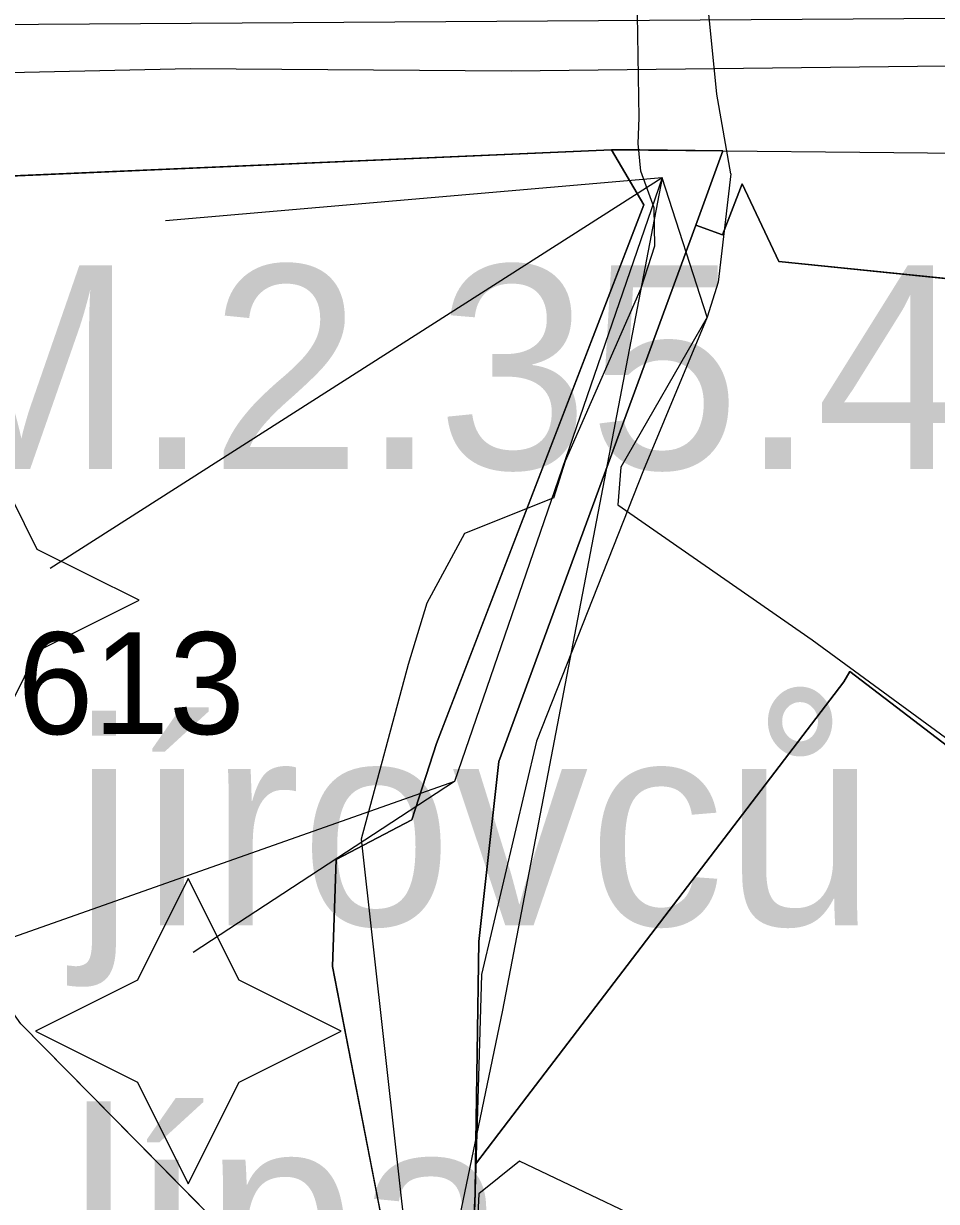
# Model space of a CAD drawing. Extents: x -690419 to -685080, y -987825 to -981190.
# Drawn here: x -687386.1 to -687341.3, y -985254.8 to -985197 of the extents above; entities that cross this region are included whole.
import ezdxf

# ---------------------------------------------------------------- set-up
doc = ezdxf.new("R2010")
doc.units = 0
for name, color, linetype in [('Architektonicky cenná stavba', 7, 'Continuous'), ('Docházková izochrona BUS (S)', 7, 'Continuous'), ('Elektro VN 35 podzemni (S)', 7, 'Continuous'), ('Kanalizace stoka bez rozlišení (S)', 7, 'Continuous'), ('Památková zóna městská (S)', 7, 'Continuous'), ('Plochy dopravy silniční DS (S)', 7, 'Continuous'), ('Plochy smíšené obytné městské SM (S)', 7, 'Continuous'), ('Plochy veřejná prostranství všeobecná PU (S)', 7, 'Continuous'), ('Plochy zeleň sídelní ostatní ZS (S)', 7, 'Continuous'), ('Regulacni bloky_ID', 7, 'Continuous'), ('Regulační bloky STABILIZOVANÉ (S)', 7, 'Continuous'), ('Regulační kódy STABILIZOVANÉ (S)', 7, 'Continuous'), ('Silnice II třídy (S) - osa', 7, 'Continuous'), ('Spoje - komunikační vedení bez rozlišení provozovanál (S)', 7, 'Continuous'), ('Trasy cykloturistické (S)', 7, 'Continuous'), ('VKP registrovaný popis (S)', 7, 'Continuous')]:
    doc.layers.add(name, color=color, linetype=linetype)

msp = doc.modelspace()

# ---------------------------------------------------------------- linework, layer by layer
at = {"layer": 'Architektonicky cenná stavba'}
for points in [[(-687387.937, -985217.83), (-687390.437, -985222.83), (-687395.437, -985225.33), (-687390.437, -985227.83), (-687387.937, -985232.83), (-687385.437, -985227.83), (-687380.437, -985225.33), (-687385.437, -985222.83)], [(-687378.024, -985238.985), (-687380.524, -985243.985), (-687385.524, -985246.485), (-687380.524, -985248.985), (-687378.024, -985253.985), (-687375.524, -985248.985), (-687370.524, -985246.485), (-687375.524, -985243.985)]]:
    msp.add_lwpolyline(points, close=True, dxfattribs=at)
at = {"layer": 'Docházková izochrona BUS (S)'}
msp.add_arc((-687330.82, -985198.99), 400, 36.90641, 302.12987, dxfattribs=at)
at = {"layer": 'Elektro VN 35 podzemni (S)'}
for points in [[(-687360.078, -985220.294), (-687359.5, -985218.48), (-687355.78, -985210.01), (-687355.12, -985207.93), (-687355.15, -985206.07), (-687355.8, -985204.27), (-687355.94, -985202.9), (-687355.89, -985201.64), (-687356.05, -985191.48), (-687356.13, -985190.29), (-687355.106, -985189.209), (-687351.519, -985188.891), (-687348.593, -985189.071)], [(-687360.078, -985220.294), (-687364.46, -985222.053), (-687366.315, -985225.467), (-687367.229, -985228.478), (-687369.531, -985237.065), (-687366.117, -985267.742), (-687362.904, -985282.172), (-687353.748, -985294.76), (-687348.535, -985301.701), (-687344.547, -985305.916), (-687337.683, -985312.375), (-687326.675, -985323.107), (-687316.348, -985333.752), (-687311.742, -985338.386), (-687307.041, -985342.851), (-687304.946, -985344.727), (-687298.722, -985350.396), (-687283.324, -985363.941), (-687272.752, -985373.34), (-687267.171, -985378.96), (-687261.265, -985385.854), (-687249.547, -985397.926)]]:
    msp.add_lwpolyline(points, dxfattribs=at)
at = {"layer": 'Kanalizace stoka bez rozlišení (S)'}
msp.add_lwpolyline([(-686944.09, -985188.32), (-686963.48, -985187), (-686989.79, -985188.55), (-687014.78, -985186.68), (-687048.13, -985188.55), (-687075.27, -985189.69), (-687105.6, -985190.99), (-687138.19, -985192.06), (-687172.3, -985193.59), (-687210.16, -985194.87), (-687235.17, -985195.82), (-687261.19, -985196.76), (-687294.86, -985198.13), (-687330.82, -985198.99), (-687362.17, -985199.36), (-687377.93, -985199.24), (-687403.83, -985199.81), (-687424.38, -985200.9), (-687437.78, -985178.92), (-687443.46, -985157.92), (-687450.1, -985144.21), (-687465.48, -985151.35)], dxfattribs=at)
at = {"layer": 'Památková zóna městská (S)'}
msp.add_lwpolyline([(-687325.402, -985271.926), (-687348.513, -985259.957), (-687352.97, -985257.064), (-687361.762, -985252.862), (-687363.752, -985254.466), (-687364.946, -985278.543), (-687388.164, -985262.078), (-687395.751, -985259.575), (-687397.724, -985261.395), (-687400.173, -985266.376), (-687424.357, -985300.168), (-687430.275, -985308.438), (-687424.205, -985313.598), (-687401.138, -985331.126), (-687399.166, -985329.456), (-687387.481, -985339.092), (-687375.796, -985348.652), (-687377.693, -985358.592), (-687378.224, -985367.925), (-687378.149, -985372.781), (-687369.726, -985388.563), (-687364.042, -985393.584), (-687359.512, -985397.931)], dxfattribs=at)
at = {"layer": 'Plochy dopravy silniční DS (S)'}
for p, q in [((-687357.24, -985203.21), (-687380.242, -985204.214)), ((-687355.85, -985203.22), (-687357.24, -985203.21)), ((-687351.77, -985203.26), (-687355.85, -985203.22)), ((-687353.11, -985206.91), (-687351.77, -985203.26)), ((-687380.242, -985204.214), (-687390.91, -985204.68)), ((-687350.82, -985204.88), (-687351.8, -985207.39)), ((-687349.02, -985208.69), (-687350.82, -985204.88)), ((-687351.8, -985207.39), (-687353.11, -985206.91)), ((-687337.84, -985209.84), (-687349.02, -985208.69))]:
    msp.add_line(p, q, dxfattribs=at)
at = {"layer": 'Plochy smíšené obytné městské SM (S)'}
msp.add_lwpolyline([(-687355.65, -985205.91), (-687365.84, -985232.36), (-687367.05, -985236.11), (-687370.76, -985238.05), (-687370.94, -985243.31), (-687367.53, -985260.82), (-687374.78, -985263.09), (-687375.74, -985256.78), (-687386.24, -985246.13), (-687388.59, -985242.83), (-687407.02, -985215.22), (-687402.59, -985207.16), (-687398.26, -985205.91), (-687390.91, -985204.68), (-687357.24, -985203.21)], close=True, dxfattribs=at)
msp.add_lwpolyline([(-687340.08, -985311.37), (-687342.25, -985309.28), (-687346.75, -985304.77), (-687350.53, -985299.9), (-687354.58, -985293.95), (-687358.18, -985288.58), (-687363.65, -985280.42), (-687365.15, -985277.98), (-687363.94, -985254.48), (-687363.92, -985253.01), (-687362.77, -985251.51), (-687345.83, -985229.34), (-687345.55, -985228.83), (-687331.09, -985239.88)], dxfattribs=at)
at = {"layer": 'Plochy veřejná prostranství všeobecná PU (S)'}
for p, q in [((-687355.65, -985205.91), (-687357.24, -985203.21)), ((-687357.24, -985203.21), (-687355.85, -985203.22)), ((-687355.85, -985203.22), (-687351.77, -985203.26)), ((-687351.77, -985203.26), (-687353.11, -985206.91)), ((-687364.352, -985228.497), (-687355.65, -985205.91)), ((-687353.11, -985206.91), (-687362.77, -985233.24)), ((-687365.84, -985232.36), (-687364.352, -985228.497)), ((-687367.05, -985236.11), (-687365.84, -985232.36)), ((-687362.77, -985233.24), (-687363.75, -985242.09)), ((-687370.76, -985238.05), (-687367.05, -985236.11)), ((-687370.94, -985243.31), (-687370.76, -985238.05)), ((-687363.75, -985242.09), (-687363.92, -985253.01)), ((-687367.53, -985260.82), (-687370.94, -985243.31)), ((-687386.24, -985246.13), (-687375.74, -985256.78)), ((-687363.92, -985253.01), (-687363.94, -985254.48)), ((-687363.94, -985254.48), (-687365.15, -985277.98))]:
    msp.add_line(p, q, dxfattribs=at)
at = {"layer": 'Plochy zeleň sídelní ostatní ZS (S)'}
msp.add_lwpolyline([(-687310.89, -985254.58), (-687331.09, -985239.88), (-687345.55, -985228.83), (-687345.83, -985229.34), (-687362.77, -985251.51), (-687363.92, -985253.01), (-687363.75, -985242.09), (-687362.77, -985233.24), (-687353.11, -985206.91), (-687351.8, -985207.39), (-687350.82, -985204.88), (-687349.02, -985208.69), (-687337.84, -985209.84), (-687333.64, -985210.28), (-687331.77, -985210.36), (-687326.85, -985210.57), (-687318.24, -985210.41), (-687309.76, -985209.52), (-687301.95, -985207.34), (-687296.38, -985205.3), (-687310.22, -985234.77), (-687314.76, -985247.191)], close=True, dxfattribs=at)
at = {"layer": 'Regulační bloky STABILIZOVANÉ (S)'}
for p, q in [((-687357.24, -985203.21), (-687380.242, -985204.214)), ((-687355.65, -985205.91), (-687357.24, -985203.21)), ((-687357.24, -985203.21), (-687355.85, -985203.22)), ((-687355.85, -985203.22), (-687357.24, -985203.21)), ((-687355.85, -985203.22), (-687351.77, -985203.26)), ((-687351.77, -985203.26), (-687355.85, -985203.22)), ((-687351.77, -985203.26), (-687353.11, -985206.91)), ((-687353.11, -985206.91), (-687351.77, -985203.26)), ((-687380.242, -985204.214), (-687390.91, -985204.68)), ((-687350.82, -985204.88), (-687351.8, -985207.39)), ((-687349.02, -985208.69), (-687350.82, -985204.88)), ((-687364.352, -985228.497), (-687355.65, -985205.91)), ((-687353.11, -985206.91), (-687362.77, -985233.24)), ((-687351.8, -985207.39), (-687353.11, -985206.91)), ((-687337.84, -985209.84), (-687349.02, -985208.69)), ((-687365.84, -985232.36), (-687364.352, -985228.497)), ((-687367.05, -985236.11), (-687365.84, -985232.36)), ((-687362.77, -985233.24), (-687363.75, -985242.09)), ((-687370.76, -985238.05), (-687367.05, -985236.11)), ((-687370.94, -985243.31), (-687370.76, -985238.05)), ((-687363.75, -985242.09), (-687363.92, -985253.01)), ((-687367.53, -985260.82), (-687370.94, -985243.31)), ((-687386.24, -985246.13), (-687375.74, -985256.78)), ((-687363.92, -985253.01), (-687363.94, -985254.48)), ((-687363.94, -985254.48), (-687365.15, -985277.98))]:
    msp.add_line(p, q, dxfattribs=at)
for points in [[(-687355.65, -985205.91), (-687365.84, -985232.36), (-687367.05, -985236.11), (-687370.76, -985238.05), (-687370.94, -985243.31), (-687367.53, -985260.82), (-687374.78, -985263.09), (-687375.74, -985256.78), (-687386.24, -985246.13), (-687388.59, -985242.83), (-687407.02, -985215.22), (-687402.59, -985207.16), (-687398.26, -985205.91), (-687390.91, -985204.68), (-687357.24, -985203.21)], [(-687310.89, -985254.58), (-687331.09, -985239.88), (-687345.55, -985228.83), (-687345.83, -985229.34), (-687362.77, -985251.51), (-687363.92, -985253.01), (-687363.75, -985242.09), (-687362.77, -985233.24), (-687353.11, -985206.91), (-687351.8, -985207.39), (-687350.82, -985204.88), (-687349.02, -985208.69), (-687337.84, -985209.84), (-687333.64, -985210.28), (-687331.77, -985210.36), (-687326.85, -985210.57), (-687318.24, -985210.41), (-687309.76, -985209.52), (-687301.95, -985207.34), (-687296.38, -985205.3), (-687310.22, -985234.77), (-687314.76, -985247.191)]]:
    msp.add_lwpolyline(points, close=True, dxfattribs=at)
msp.add_lwpolyline([(-687340.08, -985311.37), (-687342.25, -985309.28), (-687346.75, -985304.77), (-687350.53, -985299.9), (-687354.58, -985293.95), (-687358.18, -985288.58), (-687363.65, -985280.42), (-687365.15, -985277.98), (-687363.94, -985254.48), (-687363.92, -985253.01), (-687362.77, -985251.51), (-687345.83, -985229.34), (-687345.55, -985228.83), (-687331.09, -985239.88)], dxfattribs=at)
at = {"layer": 'Silnice II třídy (S) - osa'}
msp.add_lwpolyline([(-687413.084, -985199), (-687407.788, -985197.845), (-687405.375, -985197.378), (-687402.888, -985197.155), (-687330.379, -985196.69), (-687257.724, -985194.996), (-687137.074, -985189.44), (-686967.107, -985183.248), (-686954.141, -985183.117), (-686945.939, -985183.646), (-686936.932, -985184.917), (-686927.947, -985187.35), (-686919.745, -985191.054), (-686913.942, -985194.681), (-686907.045, -985199.785), (-686901.685, -985205.019), (-686896.462, -985211.163), (-686891.435, -985218.571), (-686888.104, -985225.763), (-686884.026, -985234.975), (-686854.624, -985308.656)], dxfattribs=at)
at = {"layer": 'Spoje - komunikační vedení bez rozlišení provozovanál (S)'}
for points in [[(-687351.38, -985204.4), (-687352.07, -985200.48), (-687352.86, -985192.58), (-687355.04, -985190.12), (-687358.6, -985189.52)], [(-687354.76, -985204.59), (-687384.797, -985223.763)], [(-687354.76, -985204.59), (-687379.141, -985206.693)], [(-687354.76, -985204.59), (-687362.598, -985245.459), (-687371.31, -985287.303)], [(-687354.76, -985204.59), (-687364.959, -985234.231)], [(-687352.55, -985211.43), (-687354.76, -985204.59)], [(-687351.38, -985204.4), (-687352, -985209.71), (-687352.55, -985211.43)], [(-687352.55, -985211.43), (-687355.68, -985218.94), (-687360.92, -985232.25), (-687363.63, -985243.71), (-687364.07, -985258.74), (-687366.78, -985260.78), (-687372.62, -985265.56), (-687379.93, -985270.9), (-687379.98, -985270.84), (-687382.69, -985267.99)], [(-687352.55, -985211.43), (-687356.78, -985218.8), (-687356.93, -985220.65), (-687347.39, -985227.27), (-687330.82, -985239.42), (-687322.17, -985246.02), (-687316.22, -985250.3)], [(-687364.959, -985234.231), (-687388.287, -985242.456), (-687391, -985265.312), (-687410.744, -985273.001)], [(-687364.959, -985234.231), (-687377.788, -985242.615)]]:
    msp.add_lwpolyline(points, dxfattribs=at)
at = {"layer": 'Trasy cykloturistické (S)'}
msp.add_lwpolyline([(-687416.44, -985219.82), (-687410.14, -985210.32), (-687402.59, -985207.16), (-687398.26, -985205.91), (-687390.91, -985204.68), (-687357.24, -985203.21), (-687351.77, -985203.26), (-687345.05, -985203.33), (-687330.1, -985203.48), (-687306.18, -985202.77), (-687287.91, -985202.2), (-687287.03, -985202.04), (-687285.41, -985201.73), (-687281.09, -985200.92), (-687265.74, -985200.13), (-687256.3, -985199.65), (-687212.53, -985197.41)], dxfattribs=at)

# ---------------------------------------------------------------- texts
at = {"layer": 'Regulacni bloky_ID'}
msp.add_text('613', height=5, dxfattribs=at).set_placement((-687386.407, -985231.9))
at = {"layer": 'Regulační kódy STABILIZOVANÉ (S)'}
msp.add_text('SM.2.35.40', height=10, dxfattribs=at).set_placement((-687400.732, -985218.883))
at = {"layer": 'VKP registrovaný popis (S)'}
for s, p in [('6 jírovců maďalů', (-687394.799, -985241.288)), ('lípa', (-687383.908, -985260.466))]:
    msp.add_text(s, height=10, dxfattribs=at).set_placement(p)

doc.saveas('drawing.dxf')
